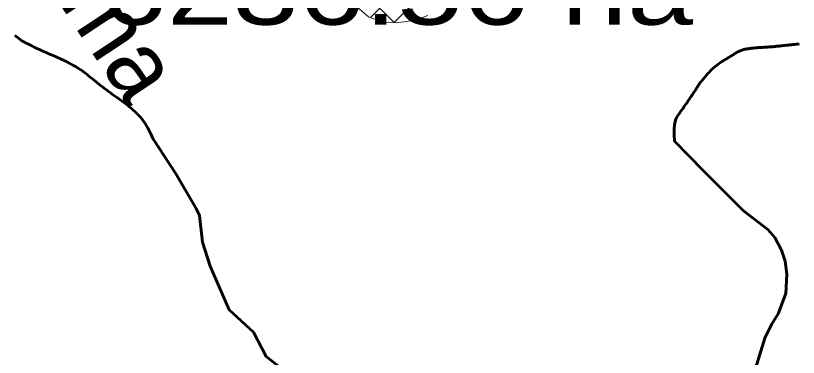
# Model space of a CAD drawing. Extents: x -1643653 to 4543381, y 1624270 to 13878484.
# Drawn here: x 701950 to 707705, y 8947699 to 8950209 of the extents above; entities that cross this region are included whole.
import ezdxf
from ezdxf.enums import TextEntityAlignment as Align

# ---------------------------------------------------------------- set-up
doc = ezdxf.new("R2010")
doc.units = 0
doc.header["$LTSCALE"] = 200
for name, color, linetype, lineweight in [('1', 7, 'Continuous', 13), ('24', 7, 'Continuous', 25), ('27', 7, 'Continuous', 53), ('29', 7, 'Continuous', 13)]:
    doc.layers.add(name, color=color, linetype=linetype, lineweight=lineweight)
doc.layers.add('49', color=7, linetype='Continuous')
doc.layers.add('63', color=7, linetype='Continuous')

msp = doc.modelspace()

# ---------------------------------------------------------------- linework, layer by layer
at = {"layer": '1', "lineweight": 25}
msp.add_spline([(814781, 9009175.5), (814787.2, 9009173.4), (814796.9, 9009173.4), (814799.4, 9009172.4), (814805.1, 9009174.5), (814805.6, 9009176.5), (814811.7, 9009179.5), (814811.7, 9009179.5), (814801.5, 9009181), (814790.7, 9009181.5), (814784.1, 9009183.1), (814777.4, 9009185.1), (814778.4, 9009175.5)], degree=3, dxfattribs=at)
at = {"layer": '24', "lineweight": 53}
for p, q in [((701961.4, 8950050), (701954.2, 8950055.7)), ((701974.9, 8950039.7), (701968.2, 8950044.7)), ((701989, 8950029.7), (701981.8, 8950034.7))]:
    msp.add_line(p, q, dxfattribs=at)
for points in [[(702375.5, 8949843.3), (702354.4, 8949854.7), (702331.2, 8949866.5), (702306.2, 8949878.5), (702280.1, 8949890.7), (702253.3, 8949902.8), (702226.3, 8949914.8), (702199.6, 8949926.5), (702173.8, 8949937.8), (702149.4, 8949948.6), (702126.7, 8949958.8), (702105.9, 8949968.3), (702086.8, 8949977.3), (702069.4, 8949985.7), (702053.6, 8949993.5), (702039.4, 8950000.7), (702026.7, 8950007.4), (702015.5, 8950013.6), (702005.6, 8950019.3), (701996.8, 8950024.7)], [(702959.4, 8949306.4), (702939.6, 8949349.7), (702920.8, 8949385.8), (702903, 8949415.8), (702886.1, 8949440.6), (702870, 8949461), (702854.7, 8949478), (702839.9, 8949492.5), (702825.7, 8949505.3), (702812, 8949517.4), (702798.5, 8949528.8), (702785.4, 8949539.8), (702772.4, 8949550.3), (702759.4, 8949560.5), (702746.4, 8949570.5), (702733.2, 8949580.3), (702719.8, 8949590.2), (702706.1, 8949600.1), (702692.1, 8949610.1), (702677.8, 8949620.2), (702663.2, 8949630.5), (702648.6, 8949641), (702633.8, 8949651.6), (702618.8, 8949662.5), (702603.9, 8949673.6), (702589, 8949685), (702574.1, 8949696.6), (702559.2, 8949708.4), (702544.4, 8949720.2), (702529.7, 8949732), (702515.2, 8949743.7), (702500.8, 8949755.3), (702486.6, 8949766.7), (702472.5, 8949777.8), (702458.4, 8949788.8), (702443.8, 8949799.6), (702428.6, 8949810.4), (702412.3, 8949821.2), (702394.7, 8949832.2), (702375.5, 8949843.3)], [(704032, 8947515), (703791.7, 8947704), (703699.7, 8947883.2), (703521.3, 8948048.6), (703380.4, 8948367.8), (703323, 8948543.7), (703301.3, 8948739.4), (703276.6, 8948792.4), (703126.8, 8949051.7), (702959.4, 8949306.4)]]:
    msp.add_lwpolyline(points, dxfattribs=at)
at = {"layer": '24'}
for points in [[(707335.3, 8949965.8), (707343.4, 8949967), (707351.5, 8949968.2), (707359.7, 8949969.2), (707368, 8949970.1), (707376.3, 8949971), (707384.6, 8949971.8), (707392.9, 8949972.5), (707401.3, 8949973.2), (707409.7, 8949973.8), (707418.2, 8949974.3), (707426.8, 8949974.9), (707435.5, 8949975.4), (707444.3, 8949975.9), (707453.3, 8949976.5), (707462.4, 8949977), (707471.6, 8949977.5), (707480.8, 8949978.1), (707490.1, 8949978.7), (707499.4, 8949979.3), (707508.7, 8949980.1), (707517.9, 8949980.8), (707527.1, 8949981.7), (707536.2, 8949982.6), (707545.5, 8949983.6), (707554.9, 8949984.6), (707564.5, 8949985.6), (707574.4, 8949986.7), (707584.7, 8949987.8), (707595.5, 8949988.9), (707606.7, 8949990), (707618.3, 8949991.1), (707630.1, 8949992.2), (707642.1, 8949993.3), (707654.1, 8949994.5), (707666, 8949995.7), (707677.6, 8949997), (707688.8, 8949998.3), (707699.6, 8949999.9), (707710.4, 8950002.2)], [(707103, 8949843.3), (707109.6, 8949848.4), (707116.2, 8949853.3), (707122.7, 8949858), (707129.3, 8949862.5), (707136, 8949866.9), (707142.6, 8949871.1), (707149.3, 8949875.3), (707156.1, 8949879.4), (707162.9, 8949883.5), (707169.8, 8949887.6), (707176.7, 8949891.7), (707183.6, 8949895.8), (707190.4, 8949899.8), (707197.1, 8949903.8), (707203.7, 8949907.7), (707210, 8949911.6), (707216.1, 8949915.5), (707222, 8949919.2), (707227.5, 8949922.9), (707233, 8949926.5), (707238.3, 8949930), (707243.6, 8949933.4), (707248.9, 8949936.6), (707254.3, 8949939.8), (707259.8, 8949942.8), (707265.6, 8949945.6), (707271.6, 8949948.3), (707277.8, 8949950.8), (707284.2, 8949953.2), (707290.9, 8949955.5), (707297.8, 8949957.5), (707304.9, 8949959.5), (707312.2, 8949961.3), (707319.7, 8949962.9), (707327.4, 8949964.4), (707335.3, 8949965.8)], [(707005.5, 8949071.8), (706794.5, 8949287.1), (706791.8, 8949336), (706791.8, 8949375.1), (706794.1, 8949406), (706798.3, 8949430), (706803.9, 8949448.5), (706810.8, 8949462.9), (706818.3, 8949474.8), (706826.2, 8949485.3), (706834.1, 8949495.9), (706842, 8949506.5), (706849.7, 8949517.1), (706857.2, 8949527.6), (706864.4, 8949537.9), (706871.4, 8949547.9), (706878, 8949557.5), (706884.2, 8949566.6), (706890, 8949575.2), (706895.4, 8949583.2), (706900.5, 8949590.8), (706905.2, 8949598), (706909.8, 8949604.8), (706914.2, 8949611.4), (706918.5, 8949617.8), (706922.7, 8949624), (706926.9, 8949630.2), (706931, 8949636.2), (706935.2, 8949642.2), (706939.2, 8949648.1), (706943.1, 8949653.8), (706946.9, 8949659.5), (706950.5, 8949665), (706953.9, 8949670.4), (706957.1, 8949675.6), (706960.2, 8949680.7), (706963.2, 8949685.8), (706966.1, 8949690.8), (706969.2, 8949695.8), (706972.4, 8949700.9), (706975.8, 8949706), (706979.6, 8949711.2), (706983.6, 8949716.6), (706988, 8949722.1), (706992.7, 8949727.7), (706997.5, 8949733.4), (707002.5, 8949739.2), (707007.6, 8949745), (707012.8, 8949750.9), (707017.9, 8949756.7), (707023, 8949762.6), (707028, 8949768.5), (707033, 8949774.4), (707038.1, 8949780.3), (707043.2, 8949786.2), (707048.4, 8949792), (707053.8, 8949797.9), (707059.4, 8949803.8), (707065.2, 8949809.7), (707071.2, 8949815.5), (707077.3, 8949821.3), (707083.6, 8949827), (707090, 8949832.6), (707096.5, 8949838.1), (707103, 8949843.3)], [(707390.2, 8947616.9), (707459.2, 8947840.2), (707507, 8947940.8), (707556.4, 8948018.2), (707613.4, 8948168.5), (707621.6, 8948310.7), (707609.1, 8948405.1), (707580.3, 8948486.2), (707531.2, 8948578), (707480.2, 8948638.3), (707302.3, 8948774), (707005.5, 8949071.8)]]:
    msp.add_lwpolyline(points, dxfattribs=at)
at = {"layer": '27'}
msp.add_line((701974.9, 8950039.7), (701981.8, 8950034.7), dxfattribs=at)
for points in [[(702053.6, 8949993.5), (702039.4, 8950000.7), (702026.7, 8950007.4), (702015.5, 8950013.6), (702005.6, 8950019.3), (701996.8, 8950024.7), (701989, 8950029.7), (701996.8, 8950024.7), (701989, 8950029.7), (701981.8, 8950034.7), (701974.9, 8950039.7), (701968.2, 8950044.7), (701961.4, 8950050), (701954.2, 8950055.7), (701946.4, 8950061.9)], [(701954.2, 8950055.7), (701961.4, 8950050), (701968.2, 8950044.7)], [(701989, 8950029.7), (701996.8, 8950024.7), (702005.6, 8950019.3), (702015.5, 8950013.6), (702026.7, 8950007.4), (702039.4, 8950000.7), (702053.6, 8949993.5), (702069.4, 8949985.7), (702086.8, 8949977.3), (702105.9, 8949968.3), (702126.7, 8949958.8), (702149.4, 8949948.6), (702173.8, 8949937.8), (702199.6, 8949926.5), (702226.3, 8949914.8), (702253.3, 8949902.8), (702280.1, 8949890.7), (702306.2, 8949878.5), (702331.2, 8949866.5), (702354.4, 8949854.7), (702375.5, 8949843.3), (702394.7, 8949832.2), (702412.3, 8949821.2), (702428.6, 8949810.4), (702443.8, 8949799.6), (702458.4, 8949788.8), (702472.5, 8949777.8), (702486.6, 8949766.7), (702500.8, 8949755.3), (702515.2, 8949743.7), (702529.7, 8949732), (702544.4, 8949720.2), (702559.2, 8949708.4), (702574.1, 8949696.6), (702589, 8949685), (702603.9, 8949673.6), (702618.8, 8949662.5), (702633.8, 8949651.6), (702648.6, 8949641), (702663.2, 8949630.5)], [(707710.4, 8950002.2), (707699.6, 8949999.9), (707688.8, 8949998.3), (707677.6, 8949997), (707666, 8949995.7), (707654.1, 8949994.5), (707642.1, 8949993.3), (707630.1, 8949992.2), (707618.3, 8949991.1), (707606.7, 8949990), (707595.5, 8949988.9), (707584.7, 8949987.8), (707574.4, 8949986.7), (707564.5, 8949985.6), (707554.9, 8949984.6), (707545.5, 8949983.6), (707536.2, 8949982.6), (707527.1, 8949981.7), (707517.9, 8949980.8), (707508.7, 8949980.1), (707499.4, 8949979.3), (707490.1, 8949978.7), (707480.8, 8949978.1), (707471.6, 8949977.5), (707462.4, 8949977), (707453.3, 8949976.5), (707444.3, 8949975.9), (707435.5, 8949975.4), (707426.8, 8949974.9), (707418.2, 8949974.3), (707409.7, 8949973.8), (707401.3, 8949973.2), (707392.9, 8949972.5), (707384.6, 8949971.8), (707376.3, 8949971), (707368, 8949970.1), (707359.7, 8949969.2), (707351.5, 8949968.2), (707343.4, 8949967), (707335.3, 8949965.8)], [(707335.3, 8949965.8), (707343.4, 8949967), (707351.5, 8949968.2), (707359.7, 8949969.2), (707368, 8949970.1), (707376.3, 8949971), (707384.6, 8949971.8), (707392.9, 8949972.5), (707401.3, 8949973.2), (707409.7, 8949973.8), (707418.2, 8949974.3), (707426.8, 8949974.9), (707435.5, 8949975.4), (707444.3, 8949975.9), (707453.3, 8949976.5), (707462.4, 8949977), (707471.6, 8949977.5), (707480.8, 8949978.1), (707490.1, 8949978.7), (707499.4, 8949979.3), (707508.7, 8949980.1), (707517.9, 8949980.8), (707527.1, 8949981.7), (707536.2, 8949982.6), (707545.5, 8949983.6), (707554.9, 8949984.6), (707564.5, 8949985.6), (707574.4, 8949986.7), (707584.7, 8949987.8), (707595.5, 8949988.9), (707606.7, 8949990), (707618.3, 8949991.1), (707630.1, 8949992.2), (707642.1, 8949993.3), (707654.1, 8949994.5), (707666, 8949995.7), (707677.6, 8949997), (707688.8, 8949998.3), (707699.6, 8949999.9), (707710.4, 8950002.2)], [(702746.4, 8949570.5), (702733.2, 8949580.3), (702719.8, 8949590.2), (702706.1, 8949600.1), (702692.1, 8949610.1), (702677.8, 8949620.2), (702663.2, 8949630.5), (702648.6, 8949641), (702633.8, 8949651.6), (702618.8, 8949662.5), (702603.9, 8949673.6), (702589, 8949685), (702574.1, 8949696.6), (702559.2, 8949708.4), (702544.4, 8949720.2), (702529.7, 8949732), (702515.2, 8949743.7), (702500.8, 8949755.3), (702486.6, 8949766.7), (702472.5, 8949777.8), (702458.4, 8949788.8), (702443.8, 8949799.6), (702428.6, 8949810.4), (702412.3, 8949821.2), (702394.7, 8949832.2), (702375.5, 8949843.3), (702354.4, 8949854.7), (702331.2, 8949866.5), (702306.2, 8949878.5), (702280.1, 8949890.7), (702253.3, 8949902.8), (702226.3, 8949914.8), (702199.6, 8949926.5), (702173.8, 8949937.8), (702149.4, 8949948.6), (702126.7, 8949958.8), (702105.9, 8949968.3), (702086.8, 8949977.3), (702069.4, 8949985.7), (702053.6, 8949993.5)], [(707335.3, 8949965.8), (707327.4, 8949964.4), (707319.7, 8949962.9), (707312.2, 8949961.3), (707304.9, 8949959.5), (707297.8, 8949957.5), (707290.9, 8949955.5), (707284.2, 8949953.2), (707277.8, 8949950.8), (707271.6, 8949948.3), (707265.6, 8949945.6), (707259.8, 8949942.8), (707254.3, 8949939.8), (707248.9, 8949936.6), (707243.6, 8949933.4), (707238.3, 8949930), (707233, 8949926.5), (707227.5, 8949922.9), (707222, 8949919.2), (707216.1, 8949915.5), (707210, 8949911.6), (707203.7, 8949907.7), (707197.1, 8949903.8), (707190.4, 8949899.8), (707183.6, 8949895.8), (707176.7, 8949891.7), (707169.8, 8949887.6), (707162.9, 8949883.5), (707156.1, 8949879.4), (707149.3, 8949875.3), (707142.6, 8949871.1), (707136, 8949866.9), (707129.3, 8949862.5), (707122.7, 8949858), (707116.2, 8949853.3), (707109.6, 8949848.4), (707103, 8949843.3)], [(707103, 8949843.3), (707109.6, 8949848.4), (707116.2, 8949853.3), (707122.7, 8949858), (707129.3, 8949862.5), (707136, 8949866.9), (707142.6, 8949871.1), (707149.3, 8949875.3), (707156.1, 8949879.4), (707162.9, 8949883.5), (707169.8, 8949887.6), (707176.7, 8949891.7), (707183.6, 8949895.8), (707190.4, 8949899.8), (707197.1, 8949903.8), (707203.7, 8949907.7), (707210, 8949911.6), (707216.1, 8949915.5), (707222, 8949919.2), (707227.5, 8949922.9), (707233, 8949926.5), (707238.3, 8949930), (707243.6, 8949933.4), (707248.9, 8949936.6), (707254.3, 8949939.8), (707259.8, 8949942.8), (707265.6, 8949945.6), (707271.6, 8949948.3), (707277.8, 8949950.8), (707284.2, 8949953.2), (707290.9, 8949955.5), (707297.8, 8949957.5), (707304.9, 8949959.5), (707312.2, 8949961.3), (707319.7, 8949962.9), (707327.4, 8949964.4), (707335.3, 8949965.8)], [(707103, 8949843.3), (707096.5, 8949838.1), (707090, 8949832.6), (707083.6, 8949827), (707077.3, 8949821.3), (707071.2, 8949815.5), (707065.2, 8949809.7), (707059.4, 8949803.8), (707053.8, 8949797.9), (707048.4, 8949792), (707043.2, 8949786.2), (707038.1, 8949780.3), (707033, 8949774.4), (707028, 8949768.5), (707023, 8949762.6), (707017.9, 8949756.7), (707012.8, 8949750.9), (707007.6, 8949745), (707002.5, 8949739.2), (706997.5, 8949733.4), (706992.7, 8949727.7), (706988, 8949722.1), (706983.6, 8949716.6), (706979.6, 8949711.2), (706975.8, 8949706), (706972.4, 8949700.9), (706969.2, 8949695.8), (706966.1, 8949690.8), (706963.2, 8949685.8), (706960.2, 8949680.7), (706957.1, 8949675.6), (706953.9, 8949670.4), (706950.5, 8949665), (706946.9, 8949659.5), (706943.1, 8949653.8), (706939.2, 8949648.1), (706935.2, 8949642.2), (706931, 8949636.2), (706926.9, 8949630.2), (706922.7, 8949624), (706918.5, 8949617.8), (706914.2, 8949611.4), (706909.8, 8949604.8), (706905.2, 8949598), (706900.5, 8949590.8), (706895.4, 8949583.2), (706890, 8949575.2), (706884.2, 8949566.6), (706878, 8949557.5), (706871.4, 8949547.9), (706864.4, 8949537.9), (706857.2, 8949527.6), (706849.7, 8949517.1), (706842, 8949506.5), (706834.1, 8949495.9), (706826.2, 8949485.3), (706818.3, 8949474.8), (706810.8, 8949462.9), (706803.9, 8949448.5), (706798.3, 8949430), (706794.1, 8949406), (706791.8, 8949375.1), (706791.8, 8949336), (706794.5, 8949287.1), (707005.5, 8949071.8)], [(707005.5, 8949071.8), (706794.5, 8949287.1), (706791.8, 8949336), (706791.8, 8949375.1), (706794.1, 8949406), (706798.3, 8949430), (706803.9, 8949448.5), (706810.8, 8949462.9), (706818.3, 8949474.8), (706826.2, 8949485.3), (706834.1, 8949495.9), (706842, 8949506.5), (706849.7, 8949517.1), (706857.2, 8949527.6), (706864.4, 8949537.9), (706871.4, 8949547.9), (706878, 8949557.5), (706884.2, 8949566.6), (706890, 8949575.2), (706895.4, 8949583.2), (706900.5, 8949590.8), (706905.2, 8949598), (706909.8, 8949604.8), (706914.2, 8949611.4), (706918.5, 8949617.8), (706922.7, 8949624), (706926.9, 8949630.2), (706931, 8949636.2), (706935.2, 8949642.2), (706939.2, 8949648.1), (706943.1, 8949653.8), (706946.9, 8949659.5), (706950.5, 8949665), (706953.9, 8949670.4), (706957.1, 8949675.6), (706960.2, 8949680.7), (706963.2, 8949685.8), (706966.1, 8949690.8), (706969.2, 8949695.8), (706972.4, 8949700.9), (706975.8, 8949706), (706979.6, 8949711.2), (706983.6, 8949716.6), (706988, 8949722.1), (706992.7, 8949727.7), (706997.5, 8949733.4), (707002.5, 8949739.2), (707007.6, 8949745), (707012.8, 8949750.9), (707017.9, 8949756.7), (707023, 8949762.6), (707028, 8949768.5), (707033, 8949774.4), (707038.1, 8949780.3), (707043.2, 8949786.2), (707048.4, 8949792), (707053.8, 8949797.9), (707059.4, 8949803.8), (707065.2, 8949809.7), (707071.2, 8949815.5), (707077.3, 8949821.3), (707083.6, 8949827), (707090, 8949832.6), (707096.5, 8949838.1), (707103, 8949843.3)], [(702663.2, 8949630.5), (702677.8, 8949620.2), (702692.1, 8949610.1), (702706.1, 8949600.1), (702719.8, 8949590.2), (702733.2, 8949580.3), (702746.4, 8949570.5), (702759.4, 8949560.5), (702772.4, 8949550.3), (702785.4, 8949539.8), (702798.5, 8949528.8), (702812, 8949517.4), (702825.7, 8949505.3), (702839.9, 8949492.5), (702854.7, 8949478), (702870, 8949461), (702886.1, 8949440.6), (702903, 8949415.8), (702920.8, 8949385.8), (702939.6, 8949349.7), (702959.4, 8949306.4)], [(704032, 8947515), (703791.7, 8947704), (703699.7, 8947883.2), (703521.3, 8948048.6), (703380.4, 8948367.8), (703323, 8948543.7), (703301.3, 8948739.4), (703276.6, 8948792.4), (703126.8, 8949051.7), (702959.4, 8949306.4), (702939.6, 8949349.7), (702920.8, 8949385.8), (702903, 8949415.8), (702886.1, 8949440.6), (702870, 8949461), (702854.7, 8949478), (702839.9, 8949492.5), (702825.7, 8949505.3), (702812, 8949517.4), (702798.5, 8949528.8), (702785.4, 8949539.8), (702772.4, 8949550.3), (702759.4, 8949560.5), (702746.4, 8949570.5)], [(702959.4, 8949306.4), (703126.8, 8949051.7), (703276.6, 8948792.4), (703301.3, 8948739.4), (703323, 8948543.7), (703380.4, 8948367.8), (703521.3, 8948048.6), (703699.7, 8947883.2), (703791.7, 8947704), (704032, 8947515)], [(706593.8, 8945534.1), (706659.1, 8945772.7), (706765.2, 8946065.5), (706837, 8946180.3), (706950.8, 8946315.4), (707030.1, 8946442.2), (707051.3, 8946511.7), (707065.5, 8946600.1), (707074.4, 8946928.9), (707120.5, 8947121.8), (707182.7, 8947250.3), (707335.4, 8947487.7), (707390.2, 8947616.9), (707459.2, 8947840.2), (707507, 8947940.8), (707556.4, 8948018.2), (707613.4, 8948168.5), (707621.6, 8948310.7), (707609.1, 8948405.1), (707580.3, 8948486.2), (707531.2, 8948578), (707480.2, 8948638.3), (707302.3, 8948774), (707005.5, 8949071.8)], [(707005.5, 8949071.8), (707302.3, 8948774), (707480.2, 8948638.3), (707531.2, 8948578), (707580.3, 8948486.2), (707609.1, 8948405.1), (707621.6, 8948310.7), (707613.4, 8948168.5), (707556.4, 8948018.2), (707507, 8947940.8), (707459.2, 8947840.2), (707390.2, 8947616.9)]]:
    msp.add_lwpolyline(points, dxfattribs=at)
at = {"layer": '29'}
for p, q in [((704915.7, 8950186.6), (703748.2, 8951354.1)), ((704558.3, 8950194.3), (705624.8, 8951260.8)), ((704733.8, 8950157.6), (705714.2, 8951138.1)), ((704732.5, 8950157.7), (703816.4, 8951073.8))]:
    msp.add_line(p, q, dxfattribs=at)
msp.add_lwpolyline([(704979.9, 8950209.3), (704876.9, 8950172.9), (704747.3, 8950156.9), (704640.7, 8950162.4), (704544.3, 8950199.7), (704445.6, 8950283.9)], dxfattribs=at)

# ---------------------------------------------------------------- texts
at = {"layer": '49'}
msp.add_text('Rio Ipanema', height=500, rotation=303.53, dxfattribs=at).set_placement((701731.3, 8951111.3), align=Align.CENTER)
at = {"layer": '63', "width": 1.3}
msp.add_text(' 6236.56 ha', height=500, dxfattribs=at).set_placement((702338.7, 8950142.3))

doc.saveas('drawing.dxf')
